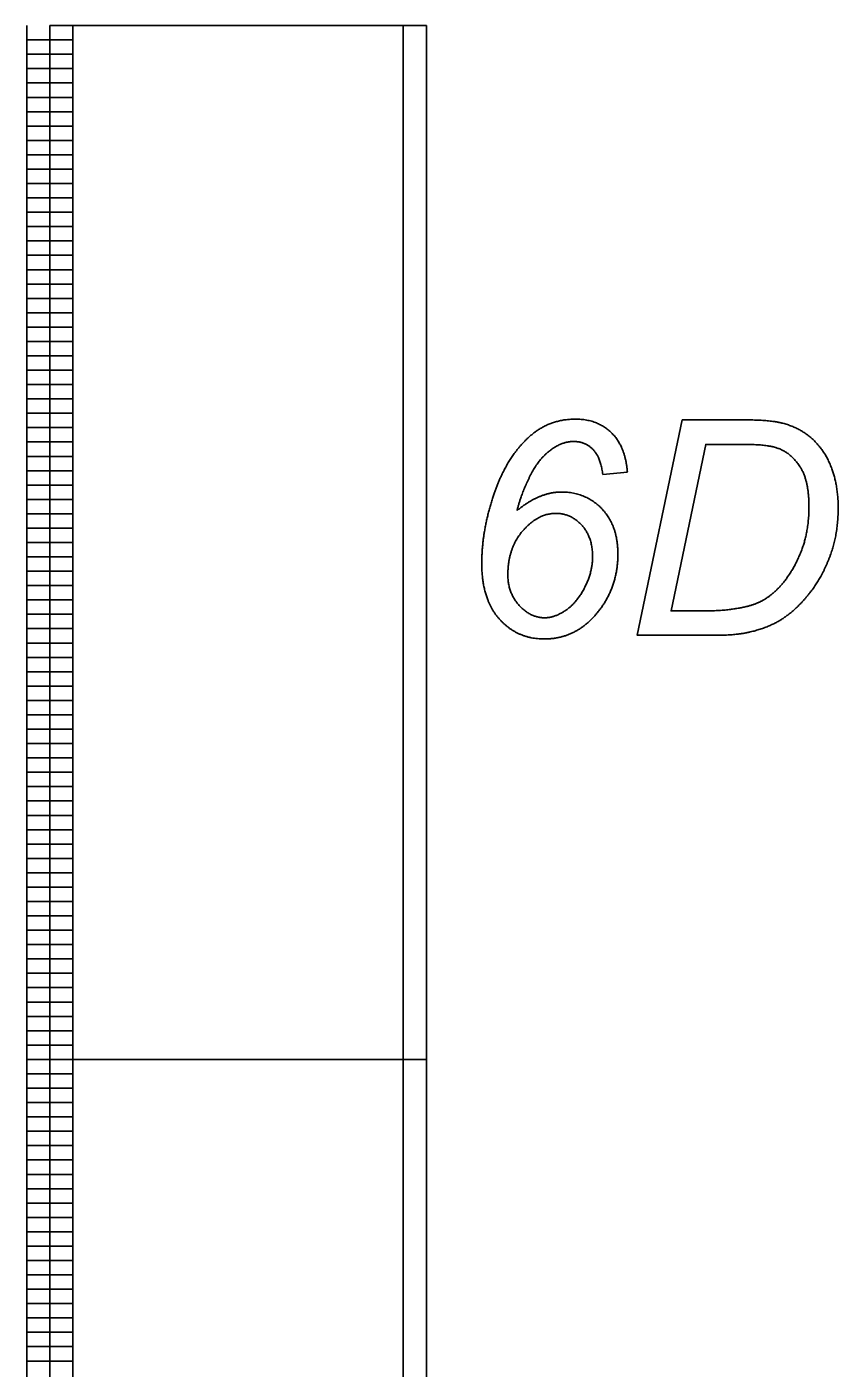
# Model space of a CAD drawing. Extents: x 12522 to 13018, y 1124 to 1902.
# Drawn here: x 12563.34 to 12579.16, y 1359.93 to 1386.09 of the extents above; entities that cross this region are included whole.
import ezdxf

# ---------------------------------------------------------------- set-up
doc = ezdxf.new("R2010")
doc.units = 0
doc.layers.add('SC_Scratch1', color=7, linetype='Continuous')

msp = doc.modelspace()

# ---------------------------------------------------------------- linework, layer by layer
at = {"layer": 'SC_Scratch1'}
for p, q in [((12563.336, 1365.951), (12563.336, 1386.111)), ((12563.336, 1365.951), (12563.336, 1386.111)), ((12564.236, 1365.951), (12564.236, 1386.111)), ((12564.236, 1365.951), (12564.236, 1386.111)), ((12563.336, 1385.831), (12564.236, 1385.831)), ((12563.336, 1385.831), (12564.236, 1385.831)), ((12563.336, 1385.551), (12564.236, 1385.551)), ((12563.336, 1385.551), (12564.236, 1385.551)), ((12563.336, 1385.271), (12564.236, 1385.271)), ((12563.336, 1385.271), (12564.236, 1385.271)), ((12563.336, 1384.991), (12564.236, 1384.991)), ((12563.336, 1384.991), (12564.236, 1384.991)), ((12563.336, 1384.711), (12564.236, 1384.711)), ((12563.336, 1384.711), (12564.236, 1384.711)), ((12563.336, 1384.431), (12564.236, 1384.431)), ((12563.336, 1384.431), (12564.236, 1384.431)), ((12563.336, 1384.151), (12564.236, 1384.151)), ((12563.336, 1384.151), (12564.236, 1384.151)), ((12563.336, 1383.871), (12564.236, 1383.871)), ((12563.336, 1383.871), (12564.236, 1383.871)), ((12563.336, 1383.591), (12564.236, 1383.591)), ((12563.336, 1383.591), (12564.236, 1383.591)), ((12563.336, 1383.311), (12564.236, 1383.311)), ((12563.336, 1383.311), (12564.236, 1383.311)), ((12563.336, 1383.031), (12564.236, 1383.031)), ((12563.336, 1383.031), (12564.236, 1383.031)), ((12563.336, 1382.751), (12564.236, 1382.751)), ((12563.336, 1382.751), (12564.236, 1382.751)), ((12563.336, 1382.471), (12564.236, 1382.471)), ((12563.336, 1382.471), (12564.236, 1382.471)), ((12563.336, 1382.191), (12564.236, 1382.191)), ((12563.336, 1382.191), (12564.236, 1382.191)), ((12563.336, 1381.911), (12564.236, 1381.911)), ((12563.336, 1381.911), (12564.236, 1381.911)), ((12563.336, 1381.631), (12564.236, 1381.631)), ((12563.336, 1381.631), (12564.236, 1381.631)), ((12563.336, 1381.351), (12564.236, 1381.351)), ((12563.336, 1381.351), (12564.236, 1381.351)), ((12563.336, 1381.071), (12564.236, 1381.071)), ((12563.336, 1381.071), (12564.236, 1381.071)), ((12563.336, 1380.791), (12564.236, 1380.791)), ((12563.336, 1380.791), (12564.236, 1380.791)), ((12563.336, 1380.511), (12564.236, 1380.511)), ((12563.336, 1380.511), (12564.236, 1380.511)), ((12563.336, 1380.231), (12564.236, 1380.231)), ((12563.336, 1380.231), (12564.236, 1380.231)), ((12563.336, 1379.951), (12564.236, 1379.951)), ((12563.336, 1379.951), (12564.236, 1379.951)), ((12563.336, 1379.671), (12564.236, 1379.671)), ((12563.336, 1379.671), (12564.236, 1379.671)), ((12563.336, 1379.391), (12564.236, 1379.391)), ((12563.336, 1379.391), (12564.236, 1379.391)), ((12563.336, 1379.111), (12564.236, 1379.111)), ((12563.336, 1379.111), (12564.236, 1379.111)), ((12563.336, 1378.831), (12564.236, 1378.831)), ((12563.336, 1378.831), (12564.236, 1378.831)), ((12563.336, 1378.551), (12564.236, 1378.551)), ((12563.336, 1378.551), (12564.236, 1378.551)), ((12563.336, 1378.271), (12564.236, 1378.271)), ((12563.336, 1378.271), (12564.236, 1378.271)), ((12563.336, 1377.991), (12564.236, 1377.991)), ((12563.336, 1377.991), (12564.236, 1377.991)), ((12563.336, 1377.711), (12564.236, 1377.711)), ((12563.336, 1377.711), (12564.236, 1377.711)), ((12563.336, 1377.431), (12564.236, 1377.431)), ((12563.336, 1377.431), (12564.236, 1377.431)), ((12574.565, 1377.358), (12575.046, 1377.403)), ((12574.565, 1377.358), (12575.046, 1377.403)), ((12563.336, 1377.151), (12564.236, 1377.151)), ((12563.336, 1377.151), (12564.236, 1377.151)), ((12563.336, 1376.871), (12564.236, 1376.871)), ((12563.336, 1376.871), (12564.236, 1376.871)), ((12563.336, 1376.591), (12564.236, 1376.591)), ((12563.336, 1376.591), (12564.236, 1376.591)), ((12572.896, 1376.654), (12572.896, 1376.654)), ((12572.896, 1376.654), (12572.896, 1376.654)), ((12563.336, 1376.311), (12564.236, 1376.311)), ((12563.336, 1376.311), (12564.236, 1376.311)), ((12563.336, 1376.031), (12564.236, 1376.031)), ((12563.336, 1376.031), (12564.236, 1376.031)), ((12563.336, 1375.751), (12564.236, 1375.751)), ((12563.336, 1375.751), (12564.236, 1375.751)), ((12563.336, 1375.471), (12564.236, 1375.471)), ((12563.336, 1375.471), (12564.236, 1375.471)), ((12572.716, 1375.401), (12572.716, 1375.401)), ((12572.716, 1375.401), (12572.716, 1375.401)), ((12563.336, 1375.191), (12564.236, 1375.191)), ((12563.336, 1375.191), (12564.236, 1375.191)), ((12563.336, 1374.911), (12564.236, 1374.911)), ((12563.336, 1374.911), (12564.236, 1374.911)), ((12563.336, 1374.631), (12564.236, 1374.631)), ((12563.336, 1374.631), (12564.236, 1374.631)), ((12563.336, 1374.351), (12564.236, 1374.351)), ((12563.336, 1374.351), (12564.236, 1374.351)), ((12563.336, 1374.071), (12564.236, 1374.071)), ((12563.336, 1374.071), (12564.236, 1374.071)), ((12563.336, 1373.791), (12564.236, 1373.791)), ((12563.336, 1373.791), (12564.236, 1373.791)), ((12563.336, 1373.511), (12564.236, 1373.511)), ((12563.336, 1373.511), (12564.236, 1373.511)), ((12563.336, 1373.231), (12564.236, 1373.231)), ((12563.336, 1373.231), (12564.236, 1373.231)), ((12563.336, 1372.951), (12564.236, 1372.951)), ((12563.336, 1372.951), (12564.236, 1372.951)), ((12563.336, 1372.671), (12564.236, 1372.671)), ((12563.336, 1372.671), (12564.236, 1372.671)), ((12563.336, 1372.391), (12564.236, 1372.391)), ((12563.336, 1372.391), (12564.236, 1372.391)), ((12563.336, 1372.111), (12564.236, 1372.111)), ((12563.336, 1372.111), (12564.236, 1372.111)), ((12563.336, 1371.831), (12564.236, 1371.831)), ((12563.336, 1371.831), (12564.236, 1371.831)), ((12563.336, 1371.551), (12564.236, 1371.551)), ((12563.336, 1371.551), (12564.236, 1371.551)), ((12563.336, 1371.271), (12564.236, 1371.271)), ((12563.336, 1371.271), (12564.236, 1371.271)), ((12563.336, 1370.991), (12564.236, 1370.991)), ((12563.336, 1370.991), (12564.236, 1370.991)), ((12563.336, 1370.711), (12564.236, 1370.711)), ((12563.336, 1370.711), (12564.236, 1370.711)), ((12563.336, 1370.431), (12564.236, 1370.431)), ((12563.336, 1370.431), (12564.236, 1370.431)), ((12563.336, 1370.151), (12564.236, 1370.151)), ((12563.336, 1370.151), (12564.236, 1370.151)), ((12563.336, 1369.871), (12564.236, 1369.871)), ((12563.336, 1369.871), (12564.236, 1369.871)), ((12563.336, 1369.591), (12564.236, 1369.591)), ((12563.336, 1369.591), (12564.236, 1369.591)), ((12563.336, 1369.311), (12564.236, 1369.311)), ((12563.336, 1369.311), (12564.236, 1369.311)), ((12563.336, 1369.031), (12564.236, 1369.031)), ((12563.336, 1369.031), (12564.236, 1369.031)), ((12563.336, 1368.751), (12564.236, 1368.751)), ((12563.336, 1368.751), (12564.236, 1368.751)), ((12563.336, 1368.471), (12564.236, 1368.471)), ((12563.336, 1368.471), (12564.236, 1368.471)), ((12563.336, 1368.191), (12564.236, 1368.191)), ((12563.336, 1368.191), (12564.236, 1368.191)), ((12563.336, 1367.911), (12564.236, 1367.911)), ((12563.336, 1367.911), (12564.236, 1367.911)), ((12563.336, 1367.631), (12564.236, 1367.631)), ((12563.336, 1367.631), (12564.236, 1367.631)), ((12563.336, 1367.351), (12564.236, 1367.351)), ((12563.336, 1367.351), (12564.236, 1367.351)), ((12563.336, 1367.071), (12564.236, 1367.071)), ((12563.336, 1367.071), (12564.236, 1367.071)), ((12563.336, 1366.791), (12564.236, 1366.791)), ((12563.336, 1366.791), (12564.236, 1366.791)), ((12563.336, 1366.511), (12564.236, 1366.511)), ((12563.336, 1366.511), (12564.236, 1366.511)), ((12563.336, 1366.231), (12564.236, 1366.231)), ((12563.336, 1366.231), (12564.236, 1366.231)), ((12563.336, 1365.951), (12564.236, 1365.951)), ((12563.336, 1345.791), (12563.336, 1365.951)), ((12563.336, 1365.951), (12564.236, 1365.951)), ((12563.336, 1365.951), (12564.236, 1365.951)), ((12563.336, 1345.791), (12563.336, 1365.951)), ((12563.336, 1365.951), (12564.236, 1365.951)), ((12564.236, 1345.791), (12564.236, 1365.951)), ((12564.236, 1345.791), (12564.236, 1365.951)), ((12563.336, 1365.671), (12564.236, 1365.671)), ((12563.336, 1365.671), (12564.236, 1365.671)), ((12563.336, 1365.391), (12564.236, 1365.391)), ((12563.336, 1365.391), (12564.236, 1365.391)), ((12563.336, 1365.111), (12564.236, 1365.111)), ((12563.336, 1365.111), (12564.236, 1365.111)), ((12563.336, 1364.831), (12564.236, 1364.831)), ((12563.336, 1364.831), (12564.236, 1364.831)), ((12563.336, 1364.551), (12564.236, 1364.551)), ((12563.336, 1364.551), (12564.236, 1364.551)), ((12563.336, 1364.271), (12564.236, 1364.271)), ((12563.336, 1364.271), (12564.236, 1364.271)), ((12563.336, 1363.991), (12564.236, 1363.991)), ((12563.336, 1363.991), (12564.236, 1363.991)), ((12563.336, 1363.711), (12564.236, 1363.711)), ((12563.336, 1363.711), (12564.236, 1363.711)), ((12563.336, 1363.431), (12564.236, 1363.431)), ((12563.336, 1363.431), (12564.236, 1363.431)), ((12563.336, 1363.151), (12564.236, 1363.151)), ((12563.336, 1363.151), (12564.236, 1363.151)), ((12563.336, 1362.871), (12564.236, 1362.871)), ((12563.336, 1362.871), (12564.236, 1362.871)), ((12563.336, 1362.591), (12564.236, 1362.591)), ((12563.336, 1362.591), (12564.236, 1362.591)), ((12563.336, 1362.311), (12564.236, 1362.311)), ((12563.336, 1362.311), (12564.236, 1362.311)), ((12563.336, 1362.031), (12564.236, 1362.031)), ((12563.336, 1362.031), (12564.236, 1362.031)), ((12563.336, 1361.751), (12564.236, 1361.751)), ((12563.336, 1361.751), (12564.236, 1361.751)), ((12563.336, 1361.471), (12564.236, 1361.471)), ((12563.336, 1361.471), (12564.236, 1361.471)), ((12563.336, 1361.191), (12564.236, 1361.191)), ((12563.336, 1361.191), (12564.236, 1361.191)), ((12563.336, 1360.911), (12564.236, 1360.911)), ((12563.336, 1360.911), (12564.236, 1360.911)), ((12563.336, 1360.631), (12564.236, 1360.631)), ((12563.336, 1360.631), (12564.236, 1360.631)), ((12563.336, 1360.351), (12564.236, 1360.351)), ((12563.336, 1360.351), (12564.236, 1360.351)), ((12563.336, 1360.071), (12564.236, 1360.071)), ((12563.336, 1360.071), (12564.236, 1360.071))]:
    msp.add_line(p, q, dxfattribs=at)
for points in [[(12563.786, 1386.111), (12571.126, 1386.111), (12571.126, 1365.951), (12563.786, 1365.951)], [(12564.236, 1386.111), (12570.676, 1386.111), (12570.676, 1365.951), (12564.236, 1365.951)], [(12564.236, 1386.111), (12570.676, 1386.111), (12570.676, 1365.951), (12564.236, 1365.951)], [(12563.786, 1365.951), (12571.126, 1365.951), (12571.126, 1345.791), (12563.786, 1345.791)], [(12564.236, 1365.951), (12570.676, 1365.951), (12570.676, 1345.791), (12564.236, 1345.791)], [(12564.236, 1365.951), (12570.676, 1365.951), (12570.676, 1345.791), (12564.236, 1345.791)]]:
    msp.add_lwpolyline(points, close=True, dxfattribs=at)
for points in [[(12577.382, 1378.421), (12576.115, 1378.421), (12575.238, 1374.221), (12576.752, 1374.221)], [(12577.382, 1378.421), (12576.115, 1378.421), (12575.238, 1374.221), (12576.752, 1374.221)], [(12576.563, 1374.698), (12575.897, 1374.698), (12576.575, 1377.944), (12577.319, 1377.944)], [(12576.563, 1374.698), (12575.897, 1374.698), (12576.575, 1377.944), (12577.319, 1377.944)]]:
    msp.add_lwpolyline(points, dxfattribs=at)
for points in [[(12574.036, 1378.437), (12573.678, 1378.437), (12573.393, 1378.279)], [(12574.036, 1378.437), (12573.678, 1378.437), (12573.393, 1378.279)], [(12574.737, 1378.169), (12574.465, 1378.437), (12574.036, 1378.437)], [(12574.737, 1378.169), (12574.465, 1378.437), (12574.036, 1378.437)], [(12578.079, 1378.355), (12577.838, 1378.421), (12577.382, 1378.421)], [(12578.079, 1378.355), (12577.838, 1378.421), (12577.382, 1378.421)], [(12573.393, 1378.279), (12573.108, 1378.122), (12572.855, 1377.785)], [(12573.393, 1378.279), (12573.108, 1378.122), (12572.855, 1377.785)], [(12575.046, 1377.403), (12575.009, 1377.901), (12574.737, 1378.169)], [(12575.046, 1377.403), (12575.009, 1377.901), (12574.737, 1378.169)], [(12578.666, 1378.038), (12578.423, 1378.266), (12578.079, 1378.355)], [(12578.666, 1378.038), (12578.423, 1378.266), (12578.079, 1378.355)], [(12573.532, 1377.821), (12573.766, 1378.001), (12573.998, 1378.001)], [(12573.532, 1377.821), (12573.766, 1378.001), (12573.998, 1378.001)], [(12573.998, 1378.001), (12574.219, 1378.001), (12574.372, 1377.85)], [(12573.998, 1378.001), (12574.219, 1378.001), (12574.372, 1377.85)], [(12574.372, 1377.85), (12574.525, 1377.698), (12574.565, 1377.358)], [(12574.372, 1377.85), (12574.525, 1377.698), (12574.565, 1377.358)], [(12577.319, 1377.944), (12577.75, 1377.944), (12577.954, 1377.878)], [(12577.319, 1377.944), (12577.75, 1377.944), (12577.954, 1377.878)], [(12577.954, 1377.878), (12578.23, 1377.789), (12578.409, 1377.516)], [(12577.954, 1377.878), (12578.23, 1377.789), (12578.409, 1377.516)], [(12579.033, 1377.47), (12578.91, 1377.811), (12578.666, 1378.038)], [(12579.033, 1377.47), (12578.91, 1377.811), (12578.666, 1378.038)], [(12572.855, 1377.785), (12572.602, 1377.449), (12572.43, 1376.931)], [(12572.855, 1377.785), (12572.602, 1377.449), (12572.43, 1376.931)], [(12573.128, 1377.286), (12573.297, 1377.64), (12573.532, 1377.821)], [(12573.128, 1377.286), (12573.297, 1377.64), (12573.532, 1377.821)], [(12578.409, 1377.516), (12578.587, 1377.242), (12578.587, 1376.732)], [(12578.409, 1377.516), (12578.587, 1377.242), (12578.587, 1376.732)], [(12579.157, 1376.705), (12579.157, 1377.129), (12579.033, 1377.47)], [(12579.157, 1376.705), (12579.157, 1377.129), (12579.033, 1377.47)], [(12572.896, 1376.654), (12572.959, 1376.932), (12573.128, 1377.286)], [(12572.896, 1376.654), (12572.959, 1376.932), (12573.128, 1377.286)], [(12572.43, 1376.931), (12572.207, 1376.255), (12572.207, 1375.622)], [(12572.43, 1376.931), (12572.207, 1376.255), (12572.207, 1375.622)], [(12573.33, 1376.925), (12573.114, 1376.835), (12572.896, 1376.654)], [(12573.33, 1376.925), (12573.114, 1376.835), (12572.896, 1376.654)], [(12573.758, 1377.015), (12573.546, 1377.015), (12573.33, 1376.925)], [(12573.758, 1377.015), (12573.546, 1377.015), (12573.33, 1376.925)], [(12574.548, 1376.689), (12574.236, 1377.015), (12573.758, 1377.015)], [(12574.548, 1376.689), (12574.236, 1377.015), (12573.758, 1377.015)], [(12573.011, 1376.263), (12573.305, 1376.599), (12573.649, 1376.599)], [(12573.011, 1376.263), (12573.305, 1376.599), (12573.649, 1376.599)], [(12573.649, 1376.599), (12573.947, 1376.599), (12574.157, 1376.369)], [(12573.649, 1376.599), (12573.947, 1376.599), (12574.157, 1376.369)], [(12574.861, 1375.81), (12574.861, 1376.363), (12574.548, 1376.689)], [(12574.861, 1375.81), (12574.861, 1376.363), (12574.548, 1376.689)], [(12578.587, 1376.732), (12578.587, 1376.274), (12578.456, 1375.914)], [(12578.587, 1376.732), (12578.587, 1376.274), (12578.456, 1375.914)], [(12579.003, 1375.781), (12579.157, 1376.198), (12579.157, 1376.705)], [(12579.003, 1375.781), (12579.157, 1376.198), (12579.157, 1376.705)], [(12574.157, 1376.369), (12574.368, 1376.139), (12574.368, 1375.756)], [(12574.157, 1376.369), (12574.368, 1376.139), (12574.368, 1375.756)], [(12572.716, 1375.401), (12572.716, 1375.927), (12573.011, 1376.263)], [(12572.716, 1375.401), (12572.716, 1375.927), (12573.011, 1376.263)], [(12574.368, 1375.756), (12574.368, 1375.458), (12574.216, 1375.158)], [(12574.368, 1375.756), (12574.368, 1375.458), (12574.216, 1375.158)], [(12574.397, 1374.588), (12574.861, 1375.098), (12574.861, 1375.81)], [(12574.397, 1374.588), (12574.861, 1375.098), (12574.861, 1375.81)], [(12578.456, 1375.914), (12578.326, 1375.555), (12578.107, 1375.274)], [(12578.456, 1375.914), (12578.326, 1375.555), (12578.107, 1375.274)], [(12578.602, 1375.047), (12578.85, 1375.364), (12579.003, 1375.781)], [(12578.602, 1375.047), (12578.85, 1375.364), (12579.003, 1375.781)], [(12572.207, 1375.622), (12572.207, 1374.915), (12572.555, 1374.533)], [(12572.207, 1375.622), (12572.207, 1374.915), (12572.555, 1374.533)], [(12572.936, 1374.805), (12572.716, 1375.047), (12572.716, 1375.401)], [(12572.936, 1374.805), (12572.716, 1375.047), (12572.716, 1375.401)], [(12578.107, 1375.274), (12577.941, 1375.062), (12577.737, 1374.933)], [(12578.107, 1375.274), (12577.941, 1375.062), (12577.737, 1374.933)], [(12574.216, 1375.158), (12574.064, 1374.858), (12573.847, 1374.711)], [(12574.216, 1375.158), (12574.064, 1374.858), (12573.847, 1374.711)], [(12578.083, 1374.552), (12578.354, 1374.731), (12578.602, 1375.047)], [(12578.083, 1374.552), (12578.354, 1374.731), (12578.602, 1375.047)], [(12573.434, 1374.563), (12573.157, 1374.563), (12572.936, 1374.805)], [(12573.434, 1374.563), (12573.157, 1374.563), (12572.936, 1374.805)], [(12573.847, 1374.711), (12573.629, 1374.563), (12573.434, 1374.563)], [(12573.847, 1374.711), (12573.629, 1374.563), (12573.434, 1374.563)], [(12577.364, 1374.781), (12577.014, 1374.698), (12576.563, 1374.698)], [(12577.364, 1374.781), (12577.014, 1374.698), (12576.563, 1374.698)], [(12577.737, 1374.933), (12577.582, 1374.833), (12577.364, 1374.781)], [(12577.737, 1374.933), (12577.582, 1374.833), (12577.364, 1374.781)], [(12572.555, 1374.533), (12572.902, 1374.15), (12573.423, 1374.15)], [(12572.555, 1374.533), (12572.902, 1374.15), (12573.423, 1374.15)], [(12573.423, 1374.15), (12573.996, 1374.15), (12574.397, 1374.588)], [(12573.423, 1374.15), (12573.996, 1374.15), (12574.397, 1374.588)], [(12577.443, 1374.287), (12577.812, 1374.373), (12578.083, 1374.552)], [(12577.443, 1374.287), (12577.812, 1374.373), (12578.083, 1374.552)], [(12576.752, 1374.221), (12577.162, 1374.221), (12577.443, 1374.287)], [(12576.752, 1374.221), (12577.162, 1374.221), (12577.443, 1374.287)]]:
    msp.add_open_spline(points, degree=2, dxfattribs=at)

doc.saveas('drawing.dxf')
